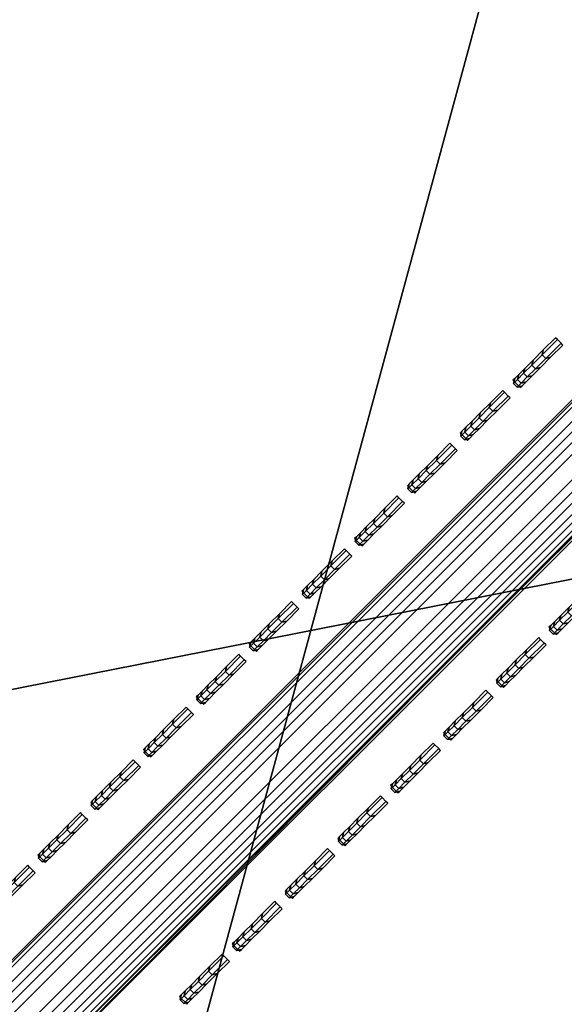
# Model space of a CAD drawing. Header units: inches. Extents: x 0 to 63.6, y -63.6 to 0.
# Tile 366 of 403: x 39.608 to 40.154, y -24.014 to -23.027. Entities that reach past the tile are written whole.
import ezdxf

# ---------------------------------------------------------------- set-up
doc = ezdxf.new("R2010")
doc.units = ezdxf.units.IN
doc.header["$LTSCALE"] = 0.03937
doc.header["$MEASUREMENT"] = 0
for name, color, linetype in [('A-FURN-3-ST', 151, 'Continuous'), ('A-FURN-3-ST-BK', 151, 'Continuous'), ('A-FURN-3-ST-SEAM', 250, 'Continuous'), ('A-FURN-3-STITCH', 15, 'Continuous')]:
    doc.layers.add(name, color=color, linetype=linetype)

msp = doc.modelspace()

# ---------------------------------------------------------------- meshes
at = {"layer": 'A-FURN-3-ST'}
mesh = msp.add_polyface(dxfattribs=at)
corners = [(27.14099, -38.87743, 18), (46.03199, -28.04345, 18), (44.70868, -26.39495, 18), (43.32636, -24.7956, 18), (41.88687, -23.24752, 18), (25.97883, -37.66078, 18), (40.39209, -21.75274, 18), (24.76218, -36.49862, 18), (38.84401, -20.31325, 18), (23.4936, -35.39338, 18), (37.24466, -18.93093, 18), (35.59616, -17.60762, 18), (22.17575, -34.34738, 18), (33.90069, -16.34506, 18), (40.58971, -21.5478, 17.96252), (39.03403, -20.10124, 17.96252), (37.42683, -18.71215, 17.96252), (35.77025, -17.38234, 17.96252), (39.55313, -19.52198, 17.1847), (41.15559, -20.96087, 16.9), (39.57812, -19.49405, 16.9), (37.92446, -18.11434, 17.1847), (37.9484, -18.0855, 16.9), (36.24574, -16.76679, 17.1847), (36.26859, -16.73708, 16.9), (39.4798, -19.60383, 17.45), (37.85418, -18.19882, 17.45), (36.1786, -16.85379, 17.45), (39.36314, -19.73402, 17.67782), (37.74235, -18.33318, 17.67782), (36.07174, -16.99213, 17.67782), (40.77385, -21.35681, 17.85263), (40.93198, -21.19281, 17.67782), (39.2111, -19.90368, 17.85263), (37.59659, -18.50826, 17.85263), (35.93246, -17.17241, 17.85263), (41.15559, -20.96087, 5.5), (39.57812, -19.49405, 5.5), (37.9484, -18.0855, 5.5), (36.26859, -16.73708, 5.5), (24.35796, -36.94203, 5), (40.80854, -21.3208, 5), (25.55456, -38.08505, 5), (42.31881, -22.83107, 5), (43.77323, -24.39521, 5), (39.2444, -19.86639, 5), (23.11029, -35.85498, 5), (37.62847, -18.46975, 5), (35.96287, -17.13272, 5), (21.81417, -34.82619, 5), (34.2498, -15.85709, 5), (45.16987, -26.01114, 5), (46.50689, -27.67674, 5), (47.78252, -29.38981, 5), (39.37212, -19.7239, 5.03806), (40.94135, -21.18306, 5.03806), (37.75091, -18.32271, 5.03806), (37.85471, -18.19806, 5.14645), (39.48038, -19.60311, 5.14645), (37.92406, -18.11476, 5.30866), (39.55272, -19.5224, 5.30866), (36.24534, -16.76722, 5.30866), (36.07988, -16.98133, 5.03806), (36.17908, -16.85299, 5.14645)]
mesh.append_faces([[corners[k] for k in face] for face in [(0, 1, 2), (2, 3, 0), (0, 3, 4), (5, 4, 6), (5, 6, 7), (7, 6, 8), (9, 8, 10), (9, 10, 11), (12, 11, 13), (6, 14, 8), (8, 14, 15), (8, 15, 10), (10, 15, 16), (10, 16, 11), (11, 16, 17), (18, 19, 20), (18, 20, 21), (21, 20, 22), (21, 22, 23), (23, 22, 24), (25, 18, 21, 26), (26, 21, 23, 27), (28, 25, 26, 29), (29, 26, 27, 30), (31, 32, 28, 33), (33, 28, 29, 34), (34, 29, 30, 35), (14, 31, 33, 15), (15, 33, 34, 16), (16, 34, 35, 17), (20, 36, 37), (20, 37, 22), (22, 37, 38), (22, 38, 24), (24, 38, 39), (40, 41, 42), (42, 41, 43), (42, 43, 44), (41, 40, 45), (45, 46, 47), (47, 46, 48), (48, 49, 50), (44, 51, 42), (42, 51, 52), (42, 52, 53), (54, 55, 45), (45, 47, 54), (54, 47, 56), (54, 56, 57, 58), (58, 57, 59, 60), (60, 59, 37), (37, 59, 38), (38, 59, 61), (38, 61, 39), (47, 48, 56), (56, 48, 62), (56, 62, 63, 57), (57, 63, 61, 59), (37, 36, 60)]])
mesh = msp.add_polyface(dxfattribs=at)
corners = [(44.70868, -26.39495, 18), (44.92747, -26.21278, 17.96252), (43.53837, -24.60558, 17.96252), (43.32636, -24.7956, 18), (42.09181, -23.0499, 17.96252), (41.88687, -23.24752, 18), (40.58971, -21.5478, 17.96252), (40.39209, -21.75274, 18), (46.87282, -27.39387, 17.1847), (45.55411, -25.69121, 16.9), (45.52527, -25.71515, 17.1847), (44.14556, -24.06149, 16.9), (44.11763, -24.08648, 17.1847), (44.03578, -24.15981, 17.45), (45.44079, -25.78543, 17.45), (43.90559, -24.27647, 17.67782), (45.30643, -25.89726, 17.67782), (43.73593, -24.42852, 17.85263), (45.13135, -26.04302, 17.85263), (42.67874, -22.48402, 16.9), (42.65175, -22.51003, 17.1847), (42.57264, -22.5863, 17.45), (42.4468, -22.70763, 17.67782), (42.2828, -22.86576, 17.85263), (41.15559, -20.96087, 16.9), (41.12958, -20.98786, 17.1847), (41.05331, -21.06697, 17.45), (40.93198, -21.19281, 17.67782), (40.77385, -21.35681, 17.85263), (39.55313, -19.52198, 17.1847), (39.4798, -19.60383, 17.45), (39.36314, -19.73402, 17.67782), (46.90253, -27.37102, 5.5), (45.55411, -25.69121, 5.5), (44.14556, -24.06149, 5.5), (42.67874, -22.48402, 5.5), (41.15559, -20.96087, 5.5), (39.57812, -19.49405, 16.9), (46.87239, -27.39427, 5.30866), (45.52485, -25.71555, 5.30866), (44.11721, -24.08689, 5.30866), (42.65134, -22.51043, 5.30866), (41.12918, -20.98827, 5.30866), (39.55272, -19.5224, 5.30866), (41.05395, -21.06629, 5.14645), (39.48038, -19.60311, 5.14645), (40.94135, -21.18306, 5.03806), (39.37212, -19.7239, 5.03806), (39.2444, -19.86639, 5), (40.80854, -21.3208, 5), (42.31881, -22.83107, 5), (42.45655, -22.69826, 5.03806), (43.77323, -24.39521, 5), (43.91571, -24.26749, 5.03806), (45.16987, -26.01114, 5), (45.3169, -25.8887, 5.03806), (46.50689, -27.67674, 5), (45.44155, -25.7849, 5.14645), (44.0365, -24.15923, 5.14645), (42.57332, -22.58567, 5.14645)]
mesh.append_faces([[corners[k] for k in face] for face in [(0, 1, 2), (0, 2, 3), (3, 2, 4), (3, 4, 5), (5, 4, 6), (5, 6, 7), (8, 9, 10), (9, 11, 10), (10, 11, 12), (10, 12, 13, 14), (14, 13, 15, 16), (16, 15, 17, 18), (18, 17, 2, 1), (11, 19, 12), (12, 19, 20), (12, 20, 21, 13), (13, 21, 22, 15), (15, 22, 23, 17), (17, 23, 4, 2), (19, 24, 20), (20, 24, 25), (20, 25, 26, 21), (21, 26, 27, 22), (22, 27, 28, 23), (23, 28, 6, 4), (25, 24, 29), (26, 25, 29, 30), (27, 26, 30, 31), (9, 32, 33), (9, 33, 11), (11, 33, 34), (11, 34, 19), (19, 34, 35), (19, 35, 24), (24, 35, 36), (24, 36, 37), (33, 38, 39), (33, 39, 34), (34, 39, 40), (34, 40, 35), (35, 40, 41), (35, 41, 36), (36, 41, 42), (36, 42, 43), (43, 42, 44, 45), (45, 44, 46, 47), (48, 46, 49), (49, 46, 50), (50, 46, 51), (50, 51, 52), (52, 51, 53), (52, 53, 54), (54, 53, 55), (54, 55, 56), (57, 55, 53, 58), (58, 53, 51, 59), (59, 51, 46, 44), (39, 57, 58, 40), (40, 58, 59, 41), (41, 59, 44, 42)]])
mesh = msp.add_polyface(dxfattribs=at)
corners = [(30.95612, -44.38658, 17.96252), (31.19788, -44.23622, 18), (30.04218, -42.98949, 17.96252), (30.2768, -42.82822, 18), (29.06524, -41.6357, 17.96252), (29.29223, -41.46386, 18), (28.02735, -40.32806, 17.96252), (28.24623, -40.14601, 18), (26.93067, -39.06932, 17.96252), (27.14099, -38.87743, 18), (26.73468, -39.24812, 17.85263), (27.82338, -40.49771, 17.85263), (28.85372, -41.79583, 17.85263), (29.82355, -43.13977, 17.85263), (30.73084, -44.52669, 17.85263), (26.56639, -39.40167, 17.67782), (27.64823, -40.64339, 17.67782), (28.67209, -41.93334, 17.67782), (29.63581, -43.26882, 17.67782), (30.53738, -44.64701, 17.67782), (27.42934, -40.82545, 17.1847), (26.91984, -40.28358, 16.9), (27.99136, -41.57911, 16.9), (28.4451, -42.10519, 17.1847), (29.00059, -42.92373, 16.9), (29.40119, -43.43009, 17.1847), (29.94529, -44.31446, 16.9), (30.29563, -44.79737, 17.1847), (30.38894, -44.73933, 17.45), (29.49175, -43.36784, 17.45), (28.53271, -42.03886, 17.45), (27.51383, -40.75518, 17.45), (26.43725, -39.51949, 17.45), (53.50672, -40.76906, 18), (41.88687, -23.24752, 18), (25.97883, -37.66078, 18), (30.68774, -44.55208, 5), (30.52527, -44.65314, 5.03806), (29.7818, -43.1673, 5), (29.62412, -43.27569, 5.03806), (28.81342, -41.82544, 5), (28.66087, -41.94093, 5.03806), (27.78463, -40.52932, 5), (27.63752, -40.65167, 5.03806), (26.69758, -39.28165, 5), (26.55623, -39.41061, 5.03806), (26.91984, -40.28358, 5.5), (27.42949, -40.82471, 5.30866), (27.99136, -41.57911, 5.5), (28.44513, -42.10427, 5.30866), (29.00059, -42.92373, 5.5), (29.40113, -43.42898, 5.30866), (29.94529, -44.31446, 5.5), (30.29549, -44.79606, 5.30866), (30.38753, -44.73881, 5.14645), (29.49045, -43.36758, 5.14645), (28.53154, -42.03885, 5.14645), (27.51281, -40.7554, 5.14645), (26.4364, -39.51994, 5.14645), (54.05893, -40.5344, 5), (25.55456, -38.08505, 5), (52.23881, -36.67065, 5)]
mesh.append_faces([[corners[k] for k in face] for face in [(0, 1, 2), (2, 1, 3), (2, 3, 4), (4, 3, 5), (4, 5, 6), (6, 5, 7), (6, 7, 8), (8, 7, 9), (8, 10, 11, 6), (6, 11, 12, 4), (4, 12, 13, 2), (2, 13, 14, 0), (10, 15, 16, 11), (11, 16, 17, 12), (12, 17, 18, 13), (13, 18, 19, 14), (20, 21, 22), (20, 22, 23), (23, 22, 24), (23, 24, 25), (25, 24, 26), (25, 26, 27), (28, 19, 18, 29), (29, 18, 17, 30), (30, 17, 16, 31), (31, 16, 15, 32), (27, 28, 29, 25), (25, 29, 30, 23), (23, 30, 31, 20), (7, 33, 9), (9, 34, 35), (36, 37, 38), (38, 37, 39), (38, 39, 40), (40, 39, 41), (40, 41, 42), (42, 41, 43), (42, 43, 44), (44, 43, 45), (46, 47, 48), (48, 47, 49), (48, 49, 50), (50, 49, 51), (50, 51, 52), (52, 51, 53), (54, 53, 51, 55), (55, 51, 49, 56), (56, 49, 47, 57), (37, 54, 55, 39), (39, 55, 56, 41), (41, 56, 57, 43), (43, 57, 58, 45), (59, 42, 44), (60, 61, 44), (52, 26, 50), (50, 26, 24), (50, 24, 48), (48, 24, 22), (48, 22, 46), (46, 22, 21)]])
at = {"layer": 'A-FURN-3-ST-BK'}
mesh = msp.add_polyface(dxfattribs=at)
corners = [(41.15556, -20.96083, 16.9), (42.65178, -22.51006, 17.1847), (41.12955, -20.98783, 17.1847), (39.55304, -19.5219, 17.1847), (41.05329, -21.06695, 17.45), (39.47973, -19.60377, 17.45), (40.93196, -21.1928, 17.67782), (39.36309, -19.73397, 17.67782), (40.77384, -21.3568, 17.85263), (39.21106, -19.90364, 17.85263), (40.5897, -21.54779, 17.96252), (39.03401, -20.10122, 17.96252), (38.84401, -20.31325, 18), (40.39209, -21.75274, 18), (37.24466, -18.93093, 18), (37.4268, -18.71212, 17.96252), (37.59652, -18.50821, 17.85263), (39.57801, -19.49395, 16.9), (42.57266, -22.58632, 17.45), (42.44681, -22.70765, 17.67782), (38.17852, -23.97843, 18), (36.64047, -22.55331, 18), (35.04927, -21.1878, 18), (36.32035, -22.9124, 18.6363), (38.86919, -20.28504, 31.54521), (37.26876, -18.9018, 31.54521), (34.7431, -21.55885, 18.6363), (42.27358, -21.36604, 32.96589), (41.75391, -20.34025, 33), (40.74606, -19.89183, 32.96589), (40.15333, -18.85196, 33), (38.23466, -19.54813, 31.88978), (39.77596, -20.93339, 31.88978), (39.90831, -20.79129, 32.20401), (38.36188, -19.40142, 32.20401), (40.07779, -20.60933, 32.47717), (38.52479, -19.21356, 32.47717), (40.27861, -20.39371, 32.69994), (38.71784, -18.99094, 32.69994), (40.50393, -20.15179, 32.86472), (38.93442, -18.74118, 32.86472), (39.16717, -18.47278, 32.96589), (40.41832, -21.72551, 31.54521), (41.26711, -22.3725, 31.88978), (41.40442, -22.23519, 32.20401), (41.58025, -22.05936, 32.47717), (41.7886, -21.85101, 32.69994), (42.02237, -21.61724, 32.86472), (41.32909, -20.78087, 5), (42.76876, -22.39729, 5.03349), (41.24232, -20.87085, 5.03349), (39.74489, -19.30781, 5), (39.66145, -19.40088, 5.03349), (42.70289, -22.4608, 5.125), (41.17881, -20.93672, 5.125), (39.60036, -19.46901, 5.125), (42.67878, -22.48405, 5.25), (41.15556, -20.96083, 5.25), (39.57801, -19.49395, 5.25), (42.67878, -22.48405, 16.9)]
mesh.append_faces([[corners[k] for k in face] for face in [(0, 1, 2), (0, 2, 3), (3, 2, 4, 5), (5, 4, 6, 7), (7, 6, 8, 9), (9, 8, 10, 11), (11, 10, 12), (12, 10, 13), (12, 14, 11), (11, 14, 15), (11, 15, 16, 9), (17, 0, 3), (18, 19, 6, 4), (1, 18, 4, 2), (13, 20, 12), (12, 21, 14), (14, 21, 22), (23, 24, 25), (23, 25, 26), (27, 28, 29), (29, 28, 30), (25, 24, 31), (31, 24, 32), (31, 32, 33, 34), (34, 33, 35, 36), (36, 35, 37, 38), (38, 37, 39, 40), (40, 39, 29, 41), (24, 42, 32), (32, 42, 43), (32, 43, 44, 33), (33, 44, 45, 35), (35, 45, 46, 37), (37, 46, 47, 39), (39, 47, 27, 29), (48, 49, 50), (48, 50, 51), (51, 50, 52), (49, 53, 54, 50), (50, 54, 55, 52), (54, 56, 57), (54, 57, 55), (55, 57, 58), (57, 59, 0), (57, 0, 58), (58, 0, 17)]])
mesh = msp.add_polyface(dxfattribs=at)
corners = [(40.39209, -21.75274, 18), (40.5897, -21.54779, 17.96252), (41.88687, -23.24752, 18), (42.09182, -23.04991, 17.96252), (42.28281, -22.86577, 17.85263), (40.77384, -21.3568, 17.85263), (42.44681, -22.70765, 17.67782), (40.93196, -21.1928, 17.67782), (43.32636, -24.7956, 18), (41.0863, -26.99914, 18), (39.66118, -25.46109, 18), (38.17852, -23.97843, 18), (38.84401, -20.31325, 18), (36.64047, -22.55331, 18), (42.45182, -28.59034, 18), (41.57476, -27.83033, 18.03372), (40.21481, -26.30953, 18.03372), (38.79926, -24.84035, 18.03372), (37.33008, -23.4248, 18.03372), (35.80928, -22.06485, 18.03372), (36.32035, -22.9124, 18.6363), (35.6022, -22.30527, 18.45343), (37.1142, -23.65736, 18.45343), (37.84491, -24.32503, 18.6363), (38.57489, -25.06472, 18.45343), (39.31458, -25.7947, 18.6363), (39.98225, -26.52541, 18.45343), (40.72721, -27.31926, 18.6363), (41.33434, -28.03741, 18.45343), (42.08076, -28.89651, 18.6363), (42.66866, -29.56718, 18.27683), (42.62928, -29.59863, 18.45343), (41.37252, -28.00452, 18.27683), (40.01918, -26.49113, 18.27683), (38.61052, -25.02909, 18.27683), (37.14848, -23.62043, 18.27683), (35.63509, -22.26709, 18.27683), (41.45643, -27.93224, 18.13035), (40.10035, -26.41578, 18.13035), (38.68883, -24.95078, 18.13035), (37.22383, -23.53926, 18.13035), (35.70737, -22.18318, 18.13035), (43.35457, -24.77042, 31.54521), (41.9141, -23.22129, 31.54521), (40.41832, -21.72551, 31.54521), (38.86919, -20.28504, 31.54521), (41.26711, -22.3725, 31.88978), (42.70622, -23.86365, 31.88978)]
mesh.append_faces([[corners[k] for k in face] for face in [(0, 1, 2), (2, 1, 3), (4, 3, 1, 5), (6, 4, 5, 7), (8, 9, 10), (8, 10, 2), (2, 10, 11), (2, 11, 0), (12, 11, 13), (14, 15, 9), (9, 15, 16), (9, 16, 10), (10, 16, 17), (10, 17, 11), (11, 17, 18), (11, 18, 13), (13, 18, 19), (20, 21, 22), (20, 22, 23), (23, 22, 24), (23, 24, 25), (25, 24, 26), (25, 26, 27), (27, 26, 28), (27, 28, 29), (30, 31, 28, 32), (32, 28, 26, 33), (33, 26, 24, 34), (34, 24, 22, 35), (35, 22, 21, 36), (37, 32, 33, 38), (38, 33, 34, 39), (39, 34, 35, 40), (40, 35, 36, 41), (15, 37, 38, 16), (16, 38, 39, 17), (17, 39, 40, 18), (18, 40, 41, 19), (27, 42, 25), (25, 42, 43), (25, 43, 44), (25, 44, 23), (23, 44, 45), (23, 45, 20), (44, 43, 46), (46, 43, 47)]])
at = {"layer": 'A-FURN-3-ST-SEAM'}
mesh = msp.add_polyface(dxfattribs=at)
corners = [(41.22897, -22.43255, 31.85551), (41.20501, -22.40692, 31.85496), (41.12752, -22.48441, 31.55892), (41.15144, -22.51009, 31.55928), (39.39917, -24.21276, 22.95239), (39.42309, -24.23844, 22.95275), (39.40596, -24.16331, 22.9411), (39.39771, -24.17842, 22.94579), (41.12606, -22.45007, 31.55232), (41.13431, -22.43496, 31.54763), (41.20264, -22.3735, 31.84486), (41.21023, -22.35904, 31.83769), (41.22273, -22.34879, 31.83029), (41.14748, -22.42404, 31.54279), (39.41913, -24.15239, 22.93626), (39.48262, -24.16643, 22.92633), (39.46942, -24.15462, 22.92661), (41.19777, -22.42627, 31.53314), (41.21097, -22.43808, 31.53286), (41.27169, -22.35236, 31.81553), (41.28485, -22.3642, 31.8151), (41.29546, -22.39673, 31.82223), (41.29238, -22.41306, 31.82854), (41.21728, -22.48816, 31.54165), (41.22094, -22.47125, 31.53752), (39.48893, -24.21651, 22.93512), (39.49259, -24.1996, 22.93099), (39.47956, -24.23076, 22.93986), (41.20791, -22.50241, 31.54639), (41.28362, -22.4267, 31.83566), (39.4905, -24.18219, 22.92791), (41.21885, -22.45385, 31.53444), (41.29295, -22.37975, 31.81752), (39.4572, -24.24314, 22.94684), (41.18555, -22.51479, 31.55337), (41.26226, -22.43807, 31.84647), (41.37445, -22.32588, 32.12955), (41.25555, -22.34564, 31.81859), (41.18136, -22.41983, 31.53514), (39.45301, -24.14818, 22.92861), (41.20069, -22.39016, 31.85092), (41.12357, -22.46728, 31.55628), (39.39522, -24.19563, 22.94975), (41.24535, -22.43845, 31.8521), (41.16812, -22.51568, 31.55705), (39.43977, -24.24403, 22.95052)]
mesh.append_faces([[corners[k] for k in face] for face in [(0, 1, 2, 3), (3, 2, 4, 5), (6, 7, 8, 9), (9, 8, 10, 11), (11, 12, 13, 9), (9, 13, 14, 6), (15, 16, 17, 18), (18, 17, 19, 20), (21, 22, 23, 24), (24, 23, 25, 26), (27, 25, 28), (28, 25, 23), (28, 23, 29), (29, 23, 22), (26, 30, 31, 24), (24, 31, 32, 21), (33, 27, 34), (34, 27, 28), (34, 28, 35), (35, 28, 29), (35, 29, 36), (20, 32, 31, 18), (18, 31, 30, 15), (37, 19, 17, 38), (38, 17, 16, 39), (13, 38, 39, 14), (40, 10, 8, 41), (41, 8, 7, 42), (1, 40, 41, 2), (2, 41, 42, 4), (43, 0, 3, 44), (44, 3, 5, 45), (35, 43, 44, 34), (34, 44, 45, 33)]])
at = {"layer": 'A-FURN-3-STITCH'}
mesh = msp.add_polymesh((7, 4), dxfattribs=at)
for k, corner in enumerate([(40.10215, -23.38818, 26.57982), (40.10401, -23.39001, 26.57981), (40.10769, -23.39369, 26.57981), (40.10952, -23.39555, 26.57982), (40.10399, -23.38635, 26.61883), (40.10275, -23.39127, 26.62), (40.10643, -23.39495, 26.62), (40.11135, -23.39371, 26.61883), (40.10798, -23.38236, 26.65752), (40.10674, -23.38728, 26.65869), (40.11042, -23.39096, 26.65869), (40.11534, -23.38972, 26.65752), (40.11411, -23.37623, 26.69565), (40.11287, -23.38115, 26.69682), (40.11655, -23.38483, 26.69682), (40.12147, -23.38359, 26.69565), (40.12233, -23.36801, 26.73299), (40.12109, -23.37293, 26.73416), (40.12477, -23.37661, 26.73416), (40.12969, -23.37537, 26.73299), (40.13259, -23.35774, 26.76929), (40.13136, -23.36266, 26.77046), (40.13504, -23.36634, 26.77046), (40.13996, -23.36511, 26.76929), (40.14484, -23.34549, 26.80435), (40.14665, -23.34737, 26.80436), (40.15033, -23.35105, 26.80436), (40.15221, -23.35286, 26.80435)]):
    mesh.set_mesh_vertex(divmod(k, 4), corner)
mesh = msp.add_polymesh((7, 4), dxfattribs=at)
for k, corner in enumerate([(40.04924, -23.44109, 26.31635), (40.0511, -23.44291, 26.31634), (40.05479, -23.4466, 26.31634), (40.05661, -23.44846, 26.31635), (40.05108, -23.43926, 26.35537), (40.04984, -23.44418, 26.35654), (40.05352, -23.44786, 26.35654), (40.05844, -23.44662, 26.35537), (40.05507, -23.43526, 26.39406), (40.05383, -23.44018, 26.39523), (40.05752, -23.44387, 26.39523), (40.06244, -23.44263, 26.39406), (40.0612, -23.42914, 26.43219), (40.05996, -23.43406, 26.43336), (40.06364, -23.43774, 26.43336), (40.06856, -23.4365, 26.43219), (40.06942, -23.42092, 26.46952), (40.06818, -23.42584, 26.47069), (40.07186, -23.42952, 26.47069), (40.07678, -23.42828, 26.46952), (40.07969, -23.41065, 26.50583), (40.07845, -23.41557, 26.507), (40.08213, -23.41925, 26.507), (40.08705, -23.41801, 26.50583), (40.09193, -23.3984, 26.54088), (40.09374, -23.40028, 26.5409), (40.09742, -23.40396, 26.5409), (40.0993, -23.40577, 26.54088)]):
    mesh.set_mesh_vertex(divmod(k, 4), corner)
mesh = msp.add_polymesh((7, 4), dxfattribs=at)
for k, corner in enumerate([(39.99633, -23.494, 26.05289), (39.99819, -23.49582, 26.05288), (40.00188, -23.49951, 26.05288), (40.0037, -23.50137, 26.05289), (39.99817, -23.49217, 26.0919), (39.99693, -23.49709, 26.09307), (40.00061, -23.50077, 26.09307), (40.00553, -23.49953, 26.0919), (40.00216, -23.48817, 26.13059), (40.00092, -23.49309, 26.13176), (40.00461, -23.49678, 26.13176), (40.00953, -23.49554, 26.13059), (40.00829, -23.48205, 26.16872), (40.00705, -23.48697, 26.16989), (40.01073, -23.49065, 26.16989), (40.01565, -23.48941, 26.16872), (40.01651, -23.47382, 26.20605), (40.01527, -23.47875, 26.20723), (40.01895, -23.48243, 26.20723), (40.02388, -23.48119, 26.20605), (40.02678, -23.46356, 26.24236), (40.02554, -23.46848, 26.24353), (40.02922, -23.47216, 26.24353), (40.03414, -23.47092, 26.24236), (40.03902, -23.45131, 26.27742), (40.04083, -23.45319, 26.27743), (40.04451, -23.45687, 26.27743), (40.04639, -23.45868, 26.27742)]):
    mesh.set_mesh_vertex(divmod(k, 4), corner)
mesh = msp.add_polymesh((7, 4), dxfattribs=at)
for k, corner in enumerate([(39.94343, -23.54691, 25.78942), (39.94529, -23.54873, 25.78941), (39.94897, -23.55241, 25.78941), (39.95079, -23.55427, 25.78942), (39.94526, -23.54507, 25.82844), (39.94402, -23.54999, 25.82961), (39.9477, -23.55368, 25.82961), (39.95263, -23.55244, 25.82844), (39.94925, -23.54108, 25.86713), (39.94802, -23.546, 25.8683), (39.9517, -23.54968, 25.8683), (39.95662, -23.54845, 25.86713), (39.95538, -23.53496, 25.90526), (39.95414, -23.53988, 25.90643), (39.95782, -23.54356, 25.90643), (39.96274, -23.54232, 25.90526), (39.9636, -23.52673, 25.94259), (39.96236, -23.53165, 25.94376), (39.96605, -23.53534, 25.94376), (39.97097, -23.5341, 25.94259), (39.97387, -23.51647, 25.9789), (39.97263, -23.52139, 25.98007), (39.97631, -23.52507, 25.98007), (39.98123, -23.52383, 25.9789), (39.98612, -23.50422, 26.01395), (39.98792, -23.5061, 26.01397), (39.9916, -23.50978, 26.01397), (39.99348, -23.51158, 26.01395)]):
    mesh.set_mesh_vertex(divmod(k, 4), corner)
mesh = msp.add_polymesh((7, 4), dxfattribs=at)
for k, corner in enumerate([(39.89052, -23.59982, 25.52596), (39.89238, -23.60164, 25.52595), (39.89606, -23.60532, 25.52595), (39.89788, -23.60718, 25.52596), (39.89235, -23.59798, 25.56497), (39.89111, -23.6029, 25.56614), (39.8948, -23.60659, 25.56614), (39.89972, -23.60535, 25.56497), (39.89635, -23.59399, 25.60366), (39.89511, -23.59891, 25.60483), (39.89879, -23.60259, 25.60483), (39.90371, -23.60135, 25.60366), (39.90247, -23.58786, 25.64179), (39.90123, -23.59278, 25.64296), (39.90492, -23.59647, 25.64296), (39.90984, -23.59523, 25.64179), (39.91069, -23.57964, 25.67912), (39.90945, -23.58456, 25.6803), (39.91314, -23.58825, 25.6803), (39.91806, -23.58701, 25.67912), (39.92096, -23.56938, 25.71543), (39.91972, -23.5743, 25.7166), (39.9234, -23.57798, 25.7166), (39.92832, -23.57674, 25.71543), (39.93321, -23.55713, 25.75049), (39.93501, -23.559, 25.7505), (39.9387, -23.56269, 25.7505), (39.94057, -23.56449, 25.75049)]):
    mesh.set_mesh_vertex(divmod(k, 4), corner)
mesh = msp.add_polymesh((7, 4), dxfattribs=at)
for k, corner in enumerate([(40.13824, -23.63591, 26.05289), (40.14011, -23.63773, 26.05288), (40.14379, -23.64142, 26.05288), (40.14561, -23.64328, 26.05289), (40.14008, -23.63408, 26.0919), (40.13884, -23.639, 26.09307), (40.14252, -23.64268, 26.09307), (40.14744, -23.64144, 26.0919), (40.14407, -23.63008, 26.13059), (40.14283, -23.635, 26.13176), (40.14652, -23.63869, 26.13176), (40.15144, -23.63745, 26.13059), (40.1502, -23.62396, 26.16872), (40.14896, -23.62888, 26.16989), (40.15264, -23.63256, 26.16989), (40.15756, -23.63132, 26.16872), (40.15842, -23.61574, 26.20605), (40.15718, -23.62066, 26.20723), (40.16086, -23.62434, 26.20723), (40.16579, -23.6231, 26.20605), (40.16869, -23.60547, 26.24236), (40.16745, -23.61039, 26.24353), (40.17113, -23.61407, 26.24353), (40.17605, -23.61283, 26.24236), (40.18093, -23.59322, 26.27742), (40.18274, -23.5951, 26.27743), (40.18642, -23.59878, 26.27743), (40.1883, -23.60059, 26.27742)]):
    mesh.set_mesh_vertex(divmod(k, 4), corner)
mesh = msp.add_polymesh((7, 4), dxfattribs=at)
for k, corner in enumerate([(39.83761, -23.65273, 25.26249), (39.83947, -23.65455, 25.26248), (39.84315, -23.65823, 25.26248), (39.84497, -23.66009, 25.26249), (39.83944, -23.65089, 25.30151), (39.83821, -23.65581, 25.30268), (39.84189, -23.65949, 25.30268), (39.84681, -23.65826, 25.30151), (39.84344, -23.6469, 25.3402), (39.8422, -23.65182, 25.34137), (39.84588, -23.6555, 25.34137), (39.8508, -23.65426, 25.3402), (39.84956, -23.64077, 25.37833), (39.84832, -23.64569, 25.3795), (39.85201, -23.64938, 25.3795), (39.85693, -23.64814, 25.37833), (39.85778, -23.63255, 25.41566), (39.85655, -23.63747, 25.41683), (39.86023, -23.64115, 25.41683), (39.86515, -23.63992, 25.41566), (39.86805, -23.62228, 25.45197), (39.86681, -23.62721, 25.45314), (39.87049, -23.63089, 25.45314), (39.87542, -23.62965, 25.45197), (39.8803, -23.61004, 25.48702), (39.8821, -23.61191, 25.48703), (39.88579, -23.6156, 25.48703), (39.88766, -23.6174, 25.48702)]):
    mesh.set_mesh_vertex(divmod(k, 4), corner)
mesh = msp.add_polymesh((7, 4), dxfattribs=at)
for k, corner in enumerate([(40.08534, -23.68882, 25.78942), (40.0872, -23.69064, 25.78941), (40.09088, -23.69432, 25.78941), (40.0927, -23.69618, 25.78942), (40.08717, -23.68698, 25.82844), (40.08593, -23.69191, 25.82961), (40.08962, -23.69559, 25.82961), (40.09454, -23.69435, 25.82844), (40.09116, -23.68299, 25.86713), (40.08993, -23.68791, 25.8683), (40.09361, -23.69159, 25.8683), (40.09853, -23.69036, 25.86713), (40.09729, -23.67687, 25.90526), (40.09605, -23.68179, 25.90643), (40.09973, -23.68547, 25.90643), (40.10466, -23.68423, 25.90526), (40.10551, -23.66864, 25.94259), (40.10427, -23.67356, 25.94376), (40.10796, -23.67725, 25.94376), (40.11288, -23.67601, 25.94259), (40.11578, -23.65838, 25.9789), (40.11454, -23.6633, 25.98007), (40.11822, -23.66698, 25.98007), (40.12314, -23.66574, 25.9789), (40.12803, -23.64613, 26.01395), (40.12983, -23.64801, 26.01397), (40.13351, -23.65169, 26.01397), (40.13539, -23.65349, 26.01395)]):
    mesh.set_mesh_vertex(divmod(k, 4), corner)
mesh = msp.add_polymesh((7, 4), dxfattribs=at)
for k, corner in enumerate([(39.7847, -23.70564, 24.99902), (39.78656, -23.70746, 24.99902), (39.79024, -23.71114, 24.99902), (39.79206, -23.713, 24.99902), (39.78654, -23.7038, 25.03804), (39.7853, -23.70872, 25.03921), (39.78898, -23.7124, 25.03921), (39.7939, -23.71116, 25.03804), (39.79053, -23.69981, 25.07673), (39.78929, -23.70473, 25.0779), (39.79297, -23.70841, 25.0779), (39.79789, -23.70717, 25.07673), (39.79665, -23.69368, 25.11486), (39.79542, -23.6986, 25.11603), (39.7991, -23.70228, 25.11603), (39.80402, -23.70105, 25.11486), (39.80488, -23.68546, 25.15219), (39.80364, -23.69038, 25.15337), (39.80732, -23.69406, 25.15337), (39.81224, -23.69282, 25.15219), (39.81514, -23.67519, 25.1885), (39.8139, -23.68011, 25.18967), (39.81759, -23.6838, 25.18967), (39.82251, -23.68256, 25.1885), (39.82739, -23.66295, 25.22356), (39.8292, -23.66482, 25.22357), (39.83288, -23.6685, 25.22357), (39.83475, -23.67031, 25.22356)]):
    mesh.set_mesh_vertex(divmod(k, 4), corner)
mesh = msp.add_polymesh((7, 4), dxfattribs=at)
for k, corner in enumerate([(40.03243, -23.74173, 25.52596), (40.03429, -23.74355, 25.52595), (40.03797, -23.74723, 25.52595), (40.03979, -23.74909, 25.52596), (40.03426, -23.73989, 25.56497), (40.03302, -23.74481, 25.56614), (40.03671, -23.7485, 25.56614), (40.04163, -23.74726, 25.56497), (40.03826, -23.7359, 25.60366), (40.03702, -23.74082, 25.60483), (40.0407, -23.7445, 25.60483), (40.04562, -23.74326, 25.60366), (40.04438, -23.72977, 25.64179), (40.04314, -23.73469, 25.64296), (40.04683, -23.73838, 25.64296), (40.05175, -23.73714, 25.64179), (40.0526, -23.72155, 25.67912), (40.05137, -23.72647, 25.6803), (40.05505, -23.73016, 25.6803), (40.05997, -23.72892, 25.67912), (40.06287, -23.71129, 25.71543), (40.06163, -23.71621, 25.7166), (40.06531, -23.71989, 25.7166), (40.07023, -23.71865, 25.71543), (40.07512, -23.69904, 25.75049), (40.07692, -23.70091, 25.7505), (40.08061, -23.7046, 25.7505), (40.08248, -23.7064, 25.75049)]):
    mesh.set_mesh_vertex(divmod(k, 4), corner)
mesh = msp.add_polymesh((7, 4), dxfattribs=at)
for k, corner in enumerate([(39.73179, -23.75854, 24.73556), (39.73365, -23.76037, 24.73555), (39.73733, -23.76405, 24.73555), (39.73916, -23.76591, 24.73556), (39.73363, -23.75671, 24.77457), (39.73239, -23.76163, 24.77575), (39.73607, -23.76531, 24.77575), (39.74099, -23.76407, 24.77457), (39.73762, -23.75272, 24.81327), (39.73638, -23.75764, 24.81444), (39.74006, -23.76132, 24.81444), (39.74498, -23.76008, 24.81327), (39.74375, -23.74659, 24.8514), (39.74251, -23.75151, 24.85257), (39.74619, -23.75519, 24.85257), (39.75111, -23.75395, 24.8514), (39.75197, -23.73837, 24.88873), (39.75073, -23.74329, 24.8899), (39.75441, -23.74697, 24.8899), (39.75933, -23.74573, 24.88873), (39.76223, -23.7281, 24.92504), (39.76099, -23.73302, 24.92621), (39.76468, -23.73671, 24.92621), (39.7696, -23.73547, 24.92504), (39.77448, -23.71585, 24.96009), (39.77629, -23.71773, 24.9601), (39.77997, -23.72141, 24.9601), (39.78185, -23.72322, 24.96009)]):
    mesh.set_mesh_vertex(divmod(k, 4), corner)
mesh = msp.add_polymesh((7, 4), dxfattribs=at)
for k, corner in enumerate([(39.97952, -23.79464, 25.26249), (39.98138, -23.79646, 25.26248), (39.98506, -23.80014, 25.26248), (39.98688, -23.802, 25.26249), (39.98135, -23.7928, 25.30151), (39.98012, -23.79772, 25.30268), (39.9838, -23.8014, 25.30268), (39.98872, -23.80017, 25.30151), (39.98535, -23.78881, 25.3402), (39.98411, -23.79373, 25.34137), (39.98779, -23.79741, 25.34137), (39.99271, -23.79617, 25.3402), (39.99147, -23.78268, 25.37833), (39.99023, -23.7876, 25.3795), (39.99392, -23.79129, 25.3795), (39.99884, -23.79005, 25.37833), (39.99969, -23.77446, 25.41566), (39.99846, -23.77938, 25.41683), (40.00214, -23.78306, 25.41683), (40.00706, -23.78183, 25.41566), (40.00996, -23.7642, 25.45197), (40.00872, -23.76912, 25.45314), (40.0124, -23.7728, 25.45314), (40.01733, -23.77156, 25.45197), (40.02221, -23.75195, 25.48702), (40.02401, -23.75382, 25.48703), (40.0277, -23.75751, 25.48703), (40.02957, -23.75931, 25.48702)]):
    mesh.set_mesh_vertex(divmod(k, 4), corner)
mesh = msp.add_polymesh((7, 4), dxfattribs=at)
for k, corner in enumerate([(39.67888, -23.81145, 24.47209), (39.68074, -23.81327, 24.47209), (39.68443, -23.81696, 24.47209), (39.68625, -23.81882, 24.47209), (39.68072, -23.80962, 24.51111), (39.67948, -23.81454, 24.51228), (39.68316, -23.81822, 24.51228), (39.68808, -23.81698, 24.51111), (39.68471, -23.80562, 24.5498), (39.68347, -23.81055, 24.55097), (39.68715, -23.81423, 24.55097), (39.69208, -23.81299, 24.5498), (39.69084, -23.7995, 24.58793), (39.6896, -23.80442, 24.5891), (39.69328, -23.8081, 24.5891), (39.6982, -23.80686, 24.58793), (39.69906, -23.79128, 24.62526), (39.69782, -23.7962, 24.62643), (39.7015, -23.79988, 24.62643), (39.70642, -23.79864, 24.62526), (39.70932, -23.78101, 24.66157), (39.70809, -23.78593, 24.66274), (39.71177, -23.78961, 24.66274), (39.71669, -23.78838, 24.66157), (39.72157, -23.76876, 24.69663), (39.72338, -23.77064, 24.69664), (39.72706, -23.77432, 24.69664), (39.72894, -23.77613, 24.69663)]):
    mesh.set_mesh_vertex(divmod(k, 4), corner)
mesh = msp.add_polymesh((7, 4), dxfattribs=at)
for k, corner in enumerate([(39.92661, -23.84755, 24.99902), (39.92847, -23.84937, 24.99902), (39.93215, -23.85305, 24.99902), (39.93397, -23.85491, 24.99902), (39.92845, -23.84571, 25.03804), (39.92721, -23.85063, 25.03921), (39.93089, -23.85431, 25.03921), (39.93581, -23.85308, 25.03804), (39.93244, -23.84172, 25.07673), (39.9312, -23.84664, 25.0779), (39.93488, -23.85032, 25.0779), (39.9398, -23.84908, 25.07673), (39.93856, -23.83559, 25.11486), (39.93733, -23.84051, 25.11603), (39.94101, -23.84419, 25.11603), (39.94593, -23.84296, 25.11486), (39.94679, -23.82737, 25.15219), (39.94555, -23.83229, 25.15337), (39.94923, -23.83597, 25.15337), (39.95415, -23.83473, 25.15219), (39.95705, -23.8171, 25.1885), (39.95581, -23.82202, 25.18967), (39.9595, -23.82571, 25.18967), (39.96442, -23.82447, 25.1885), (39.9693, -23.80486, 25.22356), (39.97111, -23.80673, 25.22357), (39.97479, -23.81041, 25.22357), (39.97666, -23.81222, 25.22356)]):
    mesh.set_mesh_vertex(divmod(k, 4), corner)
mesh = msp.add_polymesh((7, 4), dxfattribs=at)
for k, corner in enumerate([(39.62597, -23.86436, 24.20863), (39.62783, -23.86618, 24.20862), (39.63152, -23.86987, 24.20862), (39.63334, -23.87173, 24.20863), (39.62781, -23.86253, 24.24764), (39.62657, -23.86745, 24.24882), (39.63025, -23.87113, 24.24882), (39.63517, -23.86989, 24.24764), (39.6318, -23.85853, 24.28634), (39.63056, -23.86345, 24.28751), (39.63425, -23.86714, 24.28751), (39.63917, -23.8659, 24.28634), (39.63793, -23.85241, 24.32447), (39.63669, -23.85733, 24.32564), (39.64037, -23.86101, 24.32564), (39.64529, -23.85977, 24.32447), (39.64615, -23.84419, 24.3618), (39.64491, -23.84911, 24.36297), (39.64859, -23.85279, 24.36297), (39.65351, -23.85155, 24.3618), (39.65642, -23.83392, 24.3981), (39.65518, -23.83884, 24.39928), (39.65886, -23.84252, 24.39928), (39.66378, -23.84128, 24.3981), (39.66866, -23.82167, 24.43316), (39.67047, -23.82355, 24.43317), (39.67415, -23.82723, 24.43317), (39.67603, -23.82904, 24.43316)]):
    mesh.set_mesh_vertex(divmod(k, 4), corner)
mesh = msp.add_polymesh((7, 4), dxfattribs=at)
for k, corner in enumerate([(39.8737, -23.90045, 24.73556), (39.87556, -23.90228, 24.73555), (39.87924, -23.90596, 24.73555), (39.88107, -23.90782, 24.73556), (39.87554, -23.89862, 24.77457), (39.8743, -23.90354, 24.77575), (39.87798, -23.90722, 24.77575), (39.8829, -23.90598, 24.77457), (39.87953, -23.89463, 24.81327), (39.87829, -23.89955, 24.81444), (39.88197, -23.90323, 24.81444), (39.88689, -23.90199, 24.81327), (39.88566, -23.8885, 24.8514), (39.88442, -23.89342, 24.85257), (39.8881, -23.8971, 24.85257), (39.89302, -23.89586, 24.8514), (39.89388, -23.88028, 24.88873), (39.89264, -23.8852, 24.8899), (39.89632, -23.88888, 24.8899), (39.90124, -23.88764, 24.88873), (39.90414, -23.87001, 24.92504), (39.90291, -23.87493, 24.92621), (39.90659, -23.87862, 24.92621), (39.91151, -23.87738, 24.92504), (39.91639, -23.85776, 24.96009), (39.9182, -23.85964, 24.9601), (39.92188, -23.86332, 24.9601), (39.92376, -23.86513, 24.96009)]):
    mesh.set_mesh_vertex(divmod(k, 4), corner)
mesh = msp.add_polymesh((7, 4), dxfattribs=at)
for k, corner in enumerate([(39.57307, -23.91727, 23.94516), (39.57493, -23.91909, 23.94516), (39.57861, -23.92277, 23.94516), (39.58043, -23.92463, 23.94516), (39.5749, -23.91543, 23.98418), (39.57366, -23.92036, 23.98535), (39.57734, -23.92404, 23.98535), (39.58227, -23.9228, 23.98418), (39.57889, -23.91144, 24.02287), (39.57766, -23.91636, 24.02404), (39.58134, -23.92004, 24.02404), (39.58626, -23.91881, 24.02287), (39.58502, -23.90532, 24.061), (39.58378, -23.91024, 24.06217), (39.58746, -23.91392, 24.06217), (39.59238, -23.91268, 24.061), (39.59324, -23.89709, 24.09833), (39.592, -23.90201, 24.0995), (39.59569, -23.9057, 24.0995), (39.60061, -23.90446, 24.09833), (39.60351, -23.88683, 24.13464), (39.60227, -23.89175, 24.13581), (39.60595, -23.89543, 24.13581), (39.61087, -23.89419, 24.13464), (39.61575, -23.87458, 24.1697), (39.61756, -23.87646, 24.16971), (39.62124, -23.88014, 24.16971), (39.62312, -23.88195, 24.1697)]):
    mesh.set_mesh_vertex(divmod(k, 4), corner)
mesh = msp.add_polymesh((7, 4), dxfattribs=at)
for k, corner in enumerate([(39.82079, -23.95336, 24.47209), (39.82265, -23.95519, 24.47209), (39.82634, -23.95887, 24.47209), (39.82816, -23.96073, 24.47209), (39.82263, -23.95153, 24.51111), (39.82139, -23.95645, 24.51228), (39.82507, -23.96013, 24.51228), (39.82999, -23.95889, 24.51111), (39.82662, -23.94753, 24.5498), (39.82538, -23.95246, 24.55097), (39.82907, -23.95614, 24.55097), (39.83399, -23.9549, 24.5498), (39.83275, -23.94141, 24.58793), (39.83151, -23.94633, 24.5891), (39.83519, -23.95001, 24.5891), (39.84011, -23.94877, 24.58793), (39.84097, -23.93319, 24.62526), (39.83973, -23.93811, 24.62643), (39.84341, -23.94179, 24.62643), (39.84833, -23.94055, 24.62526), (39.85123, -23.92292, 24.66157), (39.85, -23.92784, 24.66274), (39.85368, -23.93152, 24.66274), (39.8586, -23.93029, 24.66157), (39.86348, -23.91067, 24.69663), (39.86529, -23.91255, 24.69664), (39.86897, -23.91623, 24.69664), (39.87085, -23.91804, 24.69663)]):
    mesh.set_mesh_vertex(divmod(k, 4), corner)
mesh = msp.add_polymesh((7, 4), dxfattribs=at)
for k, corner in enumerate([(39.76788, -24.00627, 24.20863), (39.76974, -24.00809, 24.20862), (39.77343, -24.01178, 24.20862), (39.77525, -24.01364, 24.20863), (39.76972, -24.00444, 24.24764), (39.76848, -24.00936, 24.24882), (39.77216, -24.01304, 24.24882), (39.77708, -24.0118, 24.24764), (39.77371, -24.00044, 24.28634), (39.77247, -24.00536, 24.28751), (39.77616, -24.00905, 24.28751), (39.78108, -24.00781, 24.28634), (39.77984, -23.99432, 24.32447), (39.7786, -23.99924, 24.32564), (39.78228, -24.00292, 24.32564), (39.7872, -24.00168, 24.32447), (39.78806, -23.9861, 24.3618), (39.78682, -23.99102, 24.36297), (39.7905, -23.9947, 24.36297), (39.79542, -23.99346, 24.3618), (39.79833, -23.97583, 24.3981), (39.79709, -23.98075, 24.39928), (39.80077, -23.98443, 24.39928), (39.80569, -23.98319, 24.3981), (39.81057, -23.96358, 24.43316), (39.81238, -23.96546, 24.43317), (39.81606, -23.96914, 24.43317), (39.81794, -23.97095, 24.43316)]):
    mesh.set_mesh_vertex(divmod(k, 4), corner)

doc.saveas('drawing.dxf')
